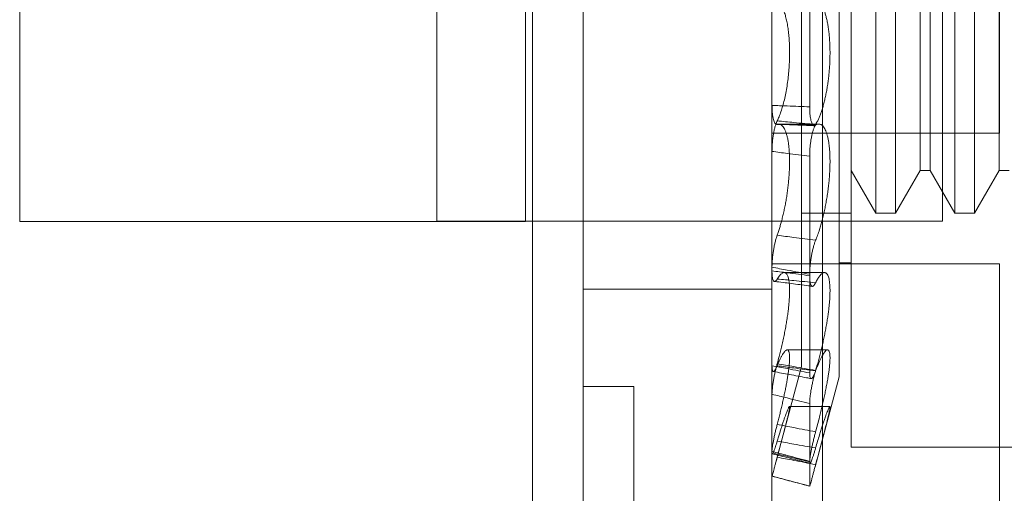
# Model space of a CAD drawing. Header units: inches. Extents: x 1 to 109, y 1 to 85.
# Tile 594 of 656: x 88.237 to 88.561, y 25.492 to 25.648. Entities that reach past the tile are written whole.
import ezdxf

# ---------------------------------------------------------------- set-up
doc = ezdxf.new("R2010")
doc.units = ezdxf.units.IN
doc.header["$MEASUREMENT"] = 0

msp = doc.modelspace()

# ---------------------------------------------------------------- linework, layer by layer
at = {"color": 7, "linetype": 'Continuous', "lineweight": 15, "ltscale": 5}
for p, q in [((88.42232, 30.16336), (88.42232, 19.76336)), ((88.48457, 30.16336), (88.48457, 19.76336)), ((88.50124, 30.16336), (88.50124, 19.76336)), ((88.40566, 19.76336), (88.40566, 28.96502)), ((88.42232, 28.96502), (88.42232, 19.76336)), ((88.48457, 28.96502), (88.48457, 19.76336)), ((88.42232, 26.09477), (88.42232, 21.09477)), ((88.48457, 25.87061), (88.48457, 25.61103)), ((88.48457, 25.87061), (88.48457, 25.61103)), ((88.48457, 25.87061), (88.48457, 25.61103)), ((88.55957, 25.61061), (88.55957, 25.87018)), ((88.55957, 25.61061), (88.55957, 25.87018)), ((88.55957, 25.61061), (88.55957, 25.87018)), ((88.50671, 25.53033), (88.50671, 25.79638)), ((88.49429, 25.53366), (88.49429, 25.79305)), ((88.42232, 25.76752), (88.42232, 25.55961)), ((88.48457, 25.55919), (88.48457, 25.7671)), ((88.50671, 25.56786), (88.50671, 25.75885)), ((88.51062, 25.75885), (88.51062, 25.56786)), ((88.23664, 25.74811), (88.23664, 25.58144)), ((88.37414, 25.58161), (88.37414, 25.74827)), ((88.40331, 25.58144), (88.40331, 25.74811)), ((88.54081, 25.74827), (88.54081, 25.58161)), ((88.49429, 25.58419), (88.49429, 25.74252)), ((88.51062, 25.58419), (88.51062, 25.74252)), ((88.51875, 25.58419), (88.51875, 25.74252)), ((88.52526, 25.58419), (88.52526, 25.74252)), ((88.5448, 25.58419), (88.5448, 25.74252)), ((88.55131, 25.58419), (88.55131, 25.74252)), ((88.51062, 25.59829), (88.51062, 25.72842)), ((88.5334, 25.59829), (88.5334, 25.72842)), ((88.53666, 25.59829), (88.53666, 25.72842)), ((88.55944, 25.59829), (88.55944, 25.72842)), ((88.48457, 25.61968), (88.48457, 25.66411)), ((88.497, 25.61923), (88.497, 25.66368)), ((88.51062, 25.50711), (88.51062, 25.66336)), ((88.50006, 25.61357), (88.48674, 25.61357)), ((88.48457, 25.61061), (88.55957, 25.61061)), ((88.48457, 25.61061), (88.55957, 25.61061)), ((88.48457, 25.61061), (88.55957, 25.61061)), ((88.48457, 25.60459), (88.48457, 25.56521)), ((88.497, 25.603), (88.497, 25.5636)), ((88.51062, 25.59828), (88.51875, 25.58419)), ((88.52526, 25.58419), (88.5334, 25.59828)), ((88.5334, 25.59828), (88.53666, 25.59828)), ((88.53666, 25.59828), (88.5448, 25.58419)), ((88.55131, 25.58419), (88.55944, 25.59828)), ((88.55944, 25.59828), (88.5627, 25.59828)), ((88.49429, 25.58419), (88.51062, 25.58419)), ((88.51875, 25.58419), (88.52526, 25.58419)), ((88.5448, 25.58419), (88.55131, 25.58419)), ((88.23664, 25.58144), (88.40331, 25.58144)), ((88.54081, 25.58161), (88.37414, 25.58161)), ((88.55957, 25.56752), (88.48457, 25.56752)), ((88.55957, 25.56752), (88.48457, 25.56752)), ((88.48457, 25.56752), (88.48457, 25.30961)), ((88.48457, 25.56752), (88.48457, 25.30961)), ((88.50671, 25.56786), (88.51062, 25.56786)), ((88.55957, 25.56752), (88.55957, 25.30961)), ((88.55957, 25.56752), (88.55957, 25.30961)), ((88.48457, 25.53392), (88.48457, 25.56643)), ((88.5019, 25.56464), (88.48858, 25.56464)), ((88.497, 25.5316), (88.497, 25.56412)), ((88.42232, 25.55919), (88.48457, 25.55919)), ((88.50289, 25.53918), (88.48957, 25.53918)), ((88.48586, 25.5022), (88.49429, 25.53366)), ((88.49876, 25.50067), (88.50671, 25.53033)), ((88.43899, 25.52711), (88.42232, 25.52711)), ((88.43899, 25.52711), (88.42232, 25.52711)), ((88.42232, 25.52711), (88.42232, 25.34961)), ((88.42232, 25.52711), (88.42232, 25.34961)), ((88.43899, 25.52711), (88.43899, 25.34961)), ((88.43899, 25.52711), (88.43899, 25.34961)), ((88.48457, 25.52459), (88.48457, 25.5053)), ((88.497, 25.52157), (88.497, 25.50227)), ((88.50363, 25.52049), (88.49032, 25.52049)), ((88.48457, 25.4976), (88.48457, 25.50577)), ((88.60351, 25.50711), (88.51062, 25.50711)), ((88.497, 25.4943), (88.497, 25.50247))]:
    msp.add_line(p, q, dxfattribs=at)
for points, knots in [([(88.49896, 25.65473), (88.49917, 25.65465), (88.49961, 25.65448), (88.50019, 25.65394), (88.5007, 25.65326), (88.50114, 25.65248), (88.50157, 25.65155), (88.50197, 25.65048), (88.50232, 25.64929), (88.50265, 25.64799), (88.50294, 25.64655), (88.50318, 25.64503), (88.50337, 25.64346), (88.50352, 25.64183), (88.50363, 25.64012), (88.50369, 25.63837), (88.5037, 25.63663), (88.50366, 25.63489), (88.50359, 25.63312), (88.50347, 25.63135), (88.50331, 25.62962), (88.50311, 25.62793), (88.50287, 25.62625), (88.5026, 25.62461), (88.50229, 25.62304), (88.50196, 25.62152), (88.50159, 25.62007), (88.50119, 25.61869), (88.50077, 25.61741), (88.50033, 25.61622), (88.49987, 25.61514), (88.49941, 25.61421), (88.4991, 25.6137), (88.49896, 25.61345)], [0, 0, 0, 0, 0.043472, 0.087476, 0.120369, 0.153262, 0.187147, 0.221032, 0.253273, 0.285514, 0.318771, 0.352028, 0.382967, 0.413906, 0.44581, 0.477715, 0.507583, 0.537451, 0.568201, 0.598952, 0.628616, 0.658281, 0.688768, 0.719257, 0.749646, 0.780036, 0.811242, 0.842449, 0.874052, 0.905656, 0.938117, 0.970579, 1, 1, 1, 1]), ([(88.48629, 25.61462), (88.4865, 25.61506), (88.48693, 25.61597), (88.48754, 25.61762), (88.48812, 25.61949), (88.48866, 25.62155), (88.48913, 25.62375), (88.48954, 25.62608), (88.48987, 25.62847), (88.49012, 25.63091), (88.49029, 25.63334), (88.49038, 25.63574), (88.49038, 25.63809), (88.49031, 25.64035), (88.49016, 25.64251), (88.48993, 25.64456), (88.48964, 25.64646), (88.48929, 25.64822), (88.48887, 25.6498), (88.4884, 25.6512), (88.4879, 25.65236), (88.48738, 25.65327), (88.48685, 25.65398), (88.48648, 25.65427), (88.48629, 25.65442)], [0, 0, 0, 0, 0.047482, 0.096239, 0.145153, 0.193901, 0.241722, 0.289704, 0.337515, 0.383397, 0.429434, 0.475311, 0.519567, 0.563967, 0.608226, 0.65214, 0.696192, 0.740114, 0.785082, 0.830186, 0.875162, 0.916741, 0.958418, 1, 1, 1, 1]), ([(88.497, 25.61923), (88.49454, 25.61935), (88.49039, 25.61954), (88.48625, 25.61964), (88.48457, 25.61968)], [0, 0, 0, 0, 0.594086, 1, 1, 1, 1]), ([(88.48457, 25.61968), (88.48458, 25.61924), (88.48459, 25.61835), (88.48468, 25.61712), (88.48482, 25.61602), (88.48502, 25.61509), (88.48526, 25.61434), (88.48554, 25.61382), (88.48586, 25.61351), (88.48612, 25.61346), (88.48627, 25.6135), (88.48629, 25.6135)], [0, 0, 0, 0, 0.11963, 0.242729, 0.362359, 0.485459, 0.605062, 0.728141, 0.847591, 0.970517, 1, 1, 1, 1]), ([(88.49896, 25.61316), (88.49884, 25.6131), (88.4986, 25.61297), (88.49826, 25.61307), (88.49794, 25.61339), (88.49766, 25.61394), (88.49742, 25.6147), (88.49723, 25.61565), (88.49709, 25.61676), (88.49701, 25.61796), (88.497, 25.61882), (88.497, 25.61923)], [0, 0, 0, 0, 0.112064, 0.224129, 0.336192, 0.448254, 0.56035, 0.672445, 0.784577, 0.89671, 1, 1, 1, 1]), ([(88.48457, 25.60459), (88.48458, 25.60504), (88.48459, 25.60593), (88.48468, 25.60734), (88.48482, 25.60874), (88.48502, 25.61011), (88.48526, 25.6114), (88.48555, 25.61258), (88.48586, 25.61361), (88.48612, 25.61426), (88.48627, 25.61456), (88.48629, 25.61462)], [0, 0, 0, 0, 0.121364, 0.242729, 0.364094, 0.485459, 0.6068, 0.72814, 0.849328, 0.970516, 1, 1, 1, 1]), ([(88.48612, 25.61348), (88.48637, 25.61347), (88.48846, 25.61343), (88.49244, 25.6133), (88.49633, 25.61313), (88.49838, 25.61303), (88.49853, 25.61302)], [0, 0, 0, 0, 0.060138, 0.505906, 0.962338, 1, 1, 1, 1]), ([(88.48629, 25.61462), (88.48812, 25.61443), (88.49234, 25.61401), (88.49656, 25.61366), (88.49896, 25.61345)], [0, 0, 0, 0, 0.432614, 1, 1, 1, 1]), ([(88.48629, 25.6135), (88.48651, 25.61354), (88.48688, 25.61361), (88.48738, 25.61345), (88.48783, 25.61315), (88.48826, 25.61268), (88.48865, 25.61205), (88.48901, 25.61128), (88.48933, 25.61037), (88.48962, 25.6093), (88.48986, 25.60812), (88.49006, 25.60684), (88.49021, 25.60547), (88.49032, 25.60399), (88.49037, 25.60244), (88.49038, 25.60085), (88.49035, 25.59922), (88.49027, 25.59753), (88.49015, 25.59581), (88.48999, 25.59408), (88.4898, 25.59236), (88.48956, 25.59061), (88.48929, 25.58887), (88.48898, 25.58715), (88.48864, 25.58546), (88.48828, 25.5838), (88.48789, 25.58224), (88.48751, 25.58078), (88.48712, 25.57944), (88.48671, 25.57816), (88.48643, 25.57736), (88.48629, 25.57696)], [0, 0, 0, 0, 0.047744, 0.083678, 0.119866, 0.15687, 0.194162, 0.229379, 0.264854, 0.301165, 0.337774, 0.371568, 0.405611, 0.440449, 0.475566, 0.508195, 0.541055, 0.574642, 0.608478, 0.640891, 0.673522, 0.706831, 0.740369, 0.773577, 0.807002, 0.8411, 0.875426, 0.906243, 0.937344, 0.968445, 1, 1, 1, 1]), ([(88.48629, 25.6135), (88.48812, 25.61347), (88.49234, 25.61339), (88.49656, 25.61325), (88.49896, 25.61316)], [0, 0, 0, 0, 0.432614, 1, 1, 1, 1]), ([(88.49896, 25.61345), (88.49884, 25.61324), (88.4986, 25.61282), (88.49826, 25.61193), (88.49794, 25.61089), (88.49766, 25.6097), (88.49742, 25.6084), (88.49723, 25.60703), (88.49709, 25.60563), (88.49701, 25.60426), (88.497, 25.60341), (88.497, 25.603)], [0, 0, 0, 0, 0.112064, 0.224129, 0.336192, 0.448254, 0.56035, 0.672445, 0.784577, 0.89671, 1, 1, 1, 1]), ([(88.49896, 25.57528), (88.49917, 25.57582), (88.49961, 25.57691), (88.50019, 25.57864), (88.5007, 25.58034), (88.50114, 25.58197), (88.50157, 25.5837), (88.50196, 25.58549), (88.50232, 25.58731), (88.50265, 25.58915), (88.50294, 25.59104), (88.50318, 25.59291), (88.50337, 25.59474), (88.50352, 25.59653), (88.50363, 25.59831), (88.50369, 25.60002), (88.5037, 25.60165), (88.50366, 25.60318), (88.50359, 25.60466), (88.50347, 25.60604), (88.50331, 25.60732), (88.50311, 25.60849), (88.50287, 25.60956), (88.5026, 25.61051), (88.50229, 25.61135), (88.50196, 25.61206), (88.50159, 25.61265), (88.5012, 25.6131), (88.50078, 25.61341), (88.50033, 25.61357), (88.49987, 25.61359), (88.49941, 25.61346), (88.4991, 25.61326), (88.49896, 25.61316)], [0, 0, 0, 0, 0.043425, 0.08738, 0.120158, 0.153167, 0.186921, 0.220938, 0.253061, 0.285421, 0.318544, 0.351937, 0.382764, 0.413817, 0.445595, 0.477628, 0.507501, 0.537587, 0.568003, 0.598867, 0.628534, 0.658556, 0.688579, 0.719171, 0.74956, 0.779949, 0.811051, 0.842361, 0.873859, 0.905566, 0.937917, 0.970487, 1, 1, 1, 1]), ([(88.497, 25.603), (88.49454, 25.60329), (88.49039, 25.60377), (88.48625, 25.60435), (88.48457, 25.60459)], [0, 0, 0, 0, 0.5940859, 1, 1, 1, 1]), ([(88.48629, 25.57696), (88.48618, 25.57662), (88.48594, 25.57593), (88.48562, 25.57472), (88.48533, 25.57342), (88.48508, 25.57205), (88.48487, 25.57065), (88.48471, 25.56927), (88.48461, 25.56794), (88.48458, 25.56701), (88.48457, 25.56652), (88.48457, 25.56643)], [0, 0, 0, 0, 0.121008, 0.242017, 0.363017, 0.484019, 0.605167, 0.726315, 0.847634, 0.968952, 1, 1, 1, 1]), ([(88.49896, 25.57528), (88.49656, 25.57558), (88.49234, 25.57612), (88.48812, 25.57671), (88.48629, 25.57696)], [0, 0, 0, 0, 0.567386, 1, 1, 1, 1]), ([(88.497, 25.56412), (88.497, 25.56452), (88.49701, 25.5653), (88.4971, 25.56662), (88.49725, 25.56799), (88.49744, 25.56938), (88.49768, 25.57076), (88.49797, 25.57209), (88.49828, 25.57332), (88.49862, 25.57441), (88.49885, 25.575), (88.49896, 25.57528)], [0, 0, 0, 0, 0.1121312, 0.2242626, 0.3363933, 0.4485241, 0.5606628, 0.6728013, 0.7849196, 0.8970377, 1, 1, 1, 1]), ([(88.48457, 25.56643), (88.48625, 25.5661), (88.49039, 25.56529), (88.49454, 25.56456), (88.497, 25.56412)], [0, 0, 0, 0, 0.405914, 1, 1, 1, 1]), ([(88.48457, 25.56521), (88.48625, 25.56501), (88.49039, 25.56451), (88.49454, 25.56394), (88.497, 25.5636)], [0, 0, 0, 0, 0.4059141, 1, 1, 1, 1]), ([(88.48629, 25.56251), (88.48618, 25.56234), (88.48594, 25.56198), (88.48562, 25.56174), (88.48533, 25.56171), (88.48508, 25.56192), (88.48487, 25.56237), (88.48471, 25.56302), (88.48461, 25.56387), (88.48458, 25.56464), (88.48457, 25.56511), (88.48457, 25.56521)], [0, 0, 0, 0, 0.121008, 0.2420168, 0.3630175, 0.4840191, 0.6051665, 0.7263145, 0.8476335, 0.9689524, 1, 1, 1, 1]), ([(88.48629, 25.53464), (88.48651, 25.53541), (88.48688, 25.53675), (88.48738, 25.53875), (88.48783, 25.54061), (88.48826, 25.54252), (88.48865, 25.54441), (88.48901, 25.54628), (88.48933, 25.54811), (88.48962, 25.54994), (88.48986, 25.55168), (88.49006, 25.55333), (88.49021, 25.55489), (88.49032, 25.55638), (88.49037, 25.55776), (88.49038, 25.55901), (88.49035, 25.56014), (88.49027, 25.56117), (88.49015, 25.56207), (88.48999, 25.56283), (88.4898, 25.56346), (88.48956, 25.56397), (88.48929, 25.56434), (88.48898, 25.56457), (88.48864, 25.56467), (88.48828, 25.56462), (88.48789, 25.56443), (88.48751, 25.56412), (88.48712, 25.5637), (88.48671, 25.56318), (88.48643, 25.56273), (88.48629, 25.56251)], [0, 0, 0, 0, 0.0477213, 0.0836548, 0.1198429, 0.1568471, 0.1941395, 0.229356, 0.2648316, 0.3011433, 0.337752, 0.3715466, 0.4055896, 0.4404277, 0.475545, 0.5081742, 0.5410344, 0.5746213, 0.6084579, 0.64087, 0.6735009, 0.7068101, 0.7403486, 0.7735556, 0.8069807, 0.8410791, 0.8754043, 0.9062265, 0.9373327, 0.9684392, 1, 1, 1, 1]), ([(88.49896, 25.56132), (88.49917, 25.56173), (88.49961, 25.56256), (88.50019, 25.56341), (88.5007, 25.564), (88.50114, 25.56439), (88.50157, 25.56461), (88.50196, 25.56467), (88.50232, 25.56456), (88.50265, 25.5643), (88.50294, 25.56386), (88.50318, 25.56328), (88.50337, 25.56256), (88.50352, 25.56171), (88.50363, 25.56072), (88.50369, 25.55961), (88.5037, 25.5584), (88.50366, 25.55712), (88.50359, 25.55573), (88.50347, 25.55427), (88.50331, 25.55273), (88.50311, 25.55116), (88.50287, 25.54952), (88.5026, 25.54784), (88.50229, 25.54612), (88.50196, 25.54438), (88.50159, 25.54262), (88.50119, 25.54084), (88.50078, 25.53907), (88.50033, 25.53731), (88.49987, 25.53558), (88.49941, 25.53394), (88.4991, 25.53291), (88.49896, 25.53242)], [0, 0, 0, 0, 0.043456, 0.087443, 0.12022, 0.15323, 0.186983, 0.221, 0.253123, 0.285482, 0.318604, 0.351997, 0.382823, 0.413875, 0.445653, 0.477686, 0.507558, 0.537644, 0.568059, 0.598923, 0.62859, 0.658612, 0.688635, 0.719228, 0.749616, 0.780006, 0.811109, 0.842419, 0.873918, 0.905625, 0.937977, 0.970547, 1, 1, 1, 1]), ([(88.48541, 25.56174), (88.48542, 25.56173), (88.48727, 25.56152), (88.491, 25.56105), (88.49513, 25.5605), (88.49742, 25.56017), (88.49783, 25.56011)], [0, 0, 0, 0, 0.003722, 0.447151, 0.901201, 1, 1, 1, 1]), ([(88.49896, 25.56132), (88.49656, 25.56156), (88.49234, 25.56198), (88.48812, 25.56235), (88.48629, 25.56251)], [0, 0, 0, 0, 0.567386, 1, 1, 1, 1]), ([(88.497, 25.5636), (88.497, 25.56324), (88.49701, 25.5625), (88.4971, 25.56161), (88.49724, 25.5609), (88.49744, 25.5604), (88.49768, 25.56012), (88.49796, 25.56008), (88.49828, 25.56028), (88.49862, 25.56068), (88.49885, 25.56111), (88.49896, 25.56132)], [0, 0, 0, 0, 0.110529, 0.224264, 0.334793, 0.448526, 0.559062, 0.672805, 0.78332, 0.897042, 1, 1, 1, 1]), ([(88.48629, 25.53396), (88.48651, 25.53447), (88.48688, 25.53537), (88.48738, 25.53644), (88.48783, 25.53729), (88.48825, 25.538), (88.48865, 25.53854), (88.48901, 25.53893), (88.48933, 25.53915), (88.48962, 25.53921), (88.48986, 25.5391), (88.49006, 25.53884), (88.49021, 25.53844), (88.49032, 25.53788), (88.49037, 25.53718), (88.49038, 25.53637), (88.49035, 25.53544), (88.49027, 25.53438), (88.49015, 25.53321), (88.48999, 25.53196), (88.4898, 25.53063), (88.48956, 25.52919), (88.48929, 25.52768), (88.48898, 25.52611), (88.48864, 25.52447), (88.48828, 25.52278), (88.4879, 25.5211), (88.48751, 25.51945), (88.48712, 25.51785), (88.48671, 25.51624), (88.48643, 25.51518), (88.48629, 25.51464)], [0, 0, 0, 0, 0.047663, 0.083597, 0.119785, 0.156789, 0.194082, 0.229299, 0.264775, 0.301087, 0.337697, 0.371492, 0.405535, 0.440374, 0.475492, 0.508121, 0.540982, 0.574569, 0.608406, 0.640818, 0.673449, 0.706758, 0.740296, 0.773503, 0.806927, 0.841025, 0.87535, 0.906185, 0.937305, 0.968425, 1, 1, 1, 1]), ([(88.49896, 25.51221), (88.49917, 25.51301), (88.49961, 25.51461), (88.50019, 25.51687), (88.5007, 25.51894), (88.50114, 25.52081), (88.50157, 25.52268), (88.50197, 25.52451), (88.50232, 25.52625), (88.50265, 25.52793), (88.50294, 25.52955), (88.50318, 25.53107), (88.50337, 25.53245), (88.50352, 25.53371), (88.50363, 25.53488), (88.50369, 25.5359), (88.5037, 25.53679), (88.50366, 25.53753), (88.50359, 25.53814), (88.50347, 25.53862), (88.50331, 25.53895), (88.50311, 25.53915), (88.50287, 25.5392), (88.50255, 25.53911), (88.50213, 25.53876), (88.50165, 25.53813), (88.50119, 25.53738), (88.50077, 25.5366), (88.50033, 25.53568), (88.49987, 25.53462), (88.49941, 25.53347), (88.4991, 25.53264), (88.49896, 25.53224)], [0, 0, 0, 0, 0.0434694, 0.0874708, 0.1202488, 0.1532589, 0.1870135, 0.221031, 0.2531548, 0.285515, 0.3186377, 0.3520315, 0.3828583, 0.4139116, 0.4456901, 0.4777234, 0.5075969, 0.5376834, 0.568099, 0.5989641, 0.6286326, 0.6585026, 0.6886797, 0.719273, 0.7651977, 0.8111257, 0.8424368, 0.8739374, 0.9056455, 0.9379983, 0.9705702, 1, 1, 1, 1]), ([(88.48457, 25.52459), (88.48458, 25.52487), (88.48459, 25.52542), (88.48468, 25.52647), (88.48482, 25.52765), (88.48502, 25.52893), (88.48526, 25.53028), (88.48555, 25.53166), (88.48586, 25.53303), (88.48612, 25.53402), (88.48627, 25.53454), (88.48629, 25.53464)], [0, 0, 0, 0, 0.121364, 0.242729, 0.364094, 0.485459, 0.6068, 0.72814, 0.849328, 0.970516, 1, 1, 1, 1]), ([(88.48629, 25.53464), (88.48812, 25.53431), (88.49234, 25.53355), (88.49656, 25.53283), (88.49896, 25.53242)], [0, 0, 0, 0, 0.432614, 1, 1, 1, 1]), ([(88.48457, 25.53392), (88.48458, 25.53365), (88.48459, 25.5331), (88.48468, 25.53252), (88.48482, 25.53214), (88.48502, 25.532), (88.48526, 25.53209), (88.48554, 25.53241), (88.48586, 25.53296), (88.48612, 25.53352), (88.48627, 25.53389), (88.48629, 25.53396)], [0, 0, 0, 0, 0.11963, 0.242729, 0.362359, 0.485459, 0.605062, 0.728141, 0.847591, 0.970517, 1, 1, 1, 1]), ([(88.497, 25.5316), (88.49454, 25.53208), (88.49039, 25.53288), (88.48625, 25.53362), (88.48457, 25.53392)], [0, 0, 0, 0, 0.594086, 1, 1, 1, 1]), ([(88.48501, 25.53204), (88.48679, 25.53172), (88.49044, 25.53106), (88.49458, 25.53027), (88.49695, 25.52981), (88.49743, 25.52971)], [0, 0, 0, 0, 0.428716, 0.883287, 1, 1, 1, 1]), ([(88.48629, 25.53396), (88.48812, 25.53372), (88.49234, 25.53317), (88.49656, 25.53258), (88.49896, 25.53224)], [0, 0, 0, 0, 0.432614, 1, 1, 1, 1]), ([(88.49896, 25.53242), (88.49884, 25.53202), (88.4986, 25.5312), (88.49826, 25.52987), (88.49794, 25.5285), (88.49766, 25.52712), (88.49742, 25.52578), (88.49723, 25.52451), (88.49709, 25.52335), (88.49701, 25.52235), (88.497, 25.52182), (88.497, 25.52157)], [0, 0, 0, 0, 0.112064, 0.224129, 0.336192, 0.448254, 0.56035, 0.672445, 0.784577, 0.89671, 1, 1, 1, 1]), ([(88.49896, 25.53224), (88.49884, 25.53193), (88.4986, 25.53129), (88.49826, 25.53057), (88.49794, 25.53005), (88.49766, 25.52974), (88.49742, 25.52968), (88.49723, 25.52983), (88.49709, 25.53023), (88.49701, 25.53081), (88.497, 25.53135), (88.497, 25.5316)], [0, 0, 0, 0, 0.112064, 0.224129, 0.336192, 0.448254, 0.56035, 0.672445, 0.784577, 0.89671, 1, 1, 1, 1]), ([(88.497, 25.52157), (88.49454, 25.52215), (88.49039, 25.52314), (88.48625, 25.52417), (88.48457, 25.52459)], [0, 0, 0, 0, 0.5940859, 1, 1, 1, 1]), ([(88.48629, 25.50383), (88.48651, 25.50462), (88.48688, 25.50601), (88.48738, 25.50791), (88.48783, 25.50959), (88.48826, 25.5112), (88.48865, 25.51271), (88.48901, 25.5141), (88.48933, 25.51537), (88.48962, 25.51653), (88.48986, 25.51755), (88.49006, 25.51841), (88.49021, 25.51912), (88.49032, 25.51969), (88.49037, 25.52012), (88.49038, 25.52038), (88.49035, 25.52051), (88.49027, 25.52049), (88.49015, 25.52032), (88.48999, 25.52002), (88.4898, 25.51959), (88.48956, 25.51901), (88.48929, 25.51831), (88.48898, 25.51748), (88.48864, 25.51653), (88.48828, 25.51545), (88.48789, 25.51429), (88.48751, 25.51308), (88.48712, 25.51184), (88.48671, 25.51052), (88.48643, 25.50959), (88.48629, 25.50912)], [0, 0, 0, 0, 0.047751, 0.083684, 0.119872, 0.156876, 0.194169, 0.229385, 0.26486, 0.301172, 0.33778, 0.371574, 0.405617, 0.440455, 0.475572, 0.508201, 0.541061, 0.574648, 0.608484, 0.640896, 0.673527, 0.706837, 0.740375, 0.773582, 0.807008, 0.841106, 0.875432, 0.906247, 0.937347, 0.968446, 1, 1, 1, 1]), ([(88.49896, 25.50688), (88.49917, 25.50763), (88.49961, 25.50912), (88.50018, 25.51104), (88.50069, 25.51269), (88.50114, 25.51408), (88.50157, 25.51538), (88.50196, 25.51654), (88.50232, 25.51756), (88.50264, 25.51843), (88.50293, 25.51917), (88.50318, 25.51974), (88.50337, 25.52015), (88.50352, 25.52041), (88.50363, 25.52052), (88.50369, 25.52047), (88.5037, 25.52027), (88.50367, 25.51994), (88.50359, 25.51946), (88.50347, 25.51885), (88.50331, 25.51811), (88.50311, 25.51726), (88.50287, 25.51628), (88.50256, 25.515), (88.50213, 25.51336), (88.50166, 25.51153), (88.5012, 25.50979), (88.50078, 25.50822), (88.50034, 25.50656), (88.49988, 25.50484), (88.49941, 25.50311), (88.4991, 25.50195), (88.49896, 25.5014)], [0, 0, 0, 0, 0.043312, 0.0871501, 0.1199295, 0.152941, 0.186697, 0.2207159, 0.2528424, 0.2852053, 0.3183308, 0.3517273, 0.3825572, 0.4136137, 0.4453955, 0.4774321, 0.5073073, 0.5373955, 0.5678129, 0.5986799, 0.6283476, 0.6582169, 0.6883933, 0.718986, 0.7649068, 0.8108311, 0.8421396, 0.8736373, 0.9053424, 0.9376921, 0.9702608, 1, 1, 1, 1]), ([(88.48629, 25.51464), (88.48618, 25.51419), (88.48594, 25.51328), (88.48562, 25.51192), (88.48533, 25.5106), (88.48508, 25.50936), (88.48487, 25.50824), (88.48471, 25.50726), (88.48461, 25.50646), (88.48458, 25.506), (88.48457, 25.50581), (88.48457, 25.50577)], [0, 0, 0, 0, 0.121008, 0.242017, 0.363017, 0.484019, 0.605167, 0.726315, 0.847634, 0.968952, 1, 1, 1, 1]), ([(88.49896, 25.51221), (88.49656, 25.51267), (88.49234, 25.51346), (88.48812, 25.51428), (88.48629, 25.51464)], [0, 0, 0, 0, 0.5673864, 1, 1, 1, 1]), ([(88.497, 25.50247), (88.497, 25.50264), (88.49701, 25.50297), (88.4971, 25.50373), (88.49725, 25.50466), (88.49744, 25.50575), (88.49768, 25.50696), (88.49797, 25.50826), (88.49828, 25.50962), (88.49862, 25.51095), (88.49885, 25.51181), (88.49896, 25.51221)], [0, 0, 0, 0, 0.112131, 0.224263, 0.336393, 0.448524, 0.560663, 0.672801, 0.78492, 0.897038, 1, 1, 1, 1]), ([(88.48629, 25.50912), (88.48618, 25.50873), (88.48594, 25.50795), (88.48562, 25.50696), (88.48533, 25.50613), (88.48508, 25.50549), (88.48487, 25.50507), (88.48471, 25.50487), (88.48461, 25.50491), (88.48458, 25.5051), (88.48457, 25.50527), (88.48457, 25.5053)], [0, 0, 0, 0, 0.121008, 0.2420168, 0.3630175, 0.4840191, 0.6051665, 0.7263145, 0.8476335, 0.9689524, 1, 1, 1, 1]), ([(88.49896, 25.50688), (88.49656, 25.50731), (88.49234, 25.50807), (88.48812, 25.5088), (88.48629, 25.50912)], [0, 0, 0, 0, 0.567386, 1, 1, 1, 1]), ([(88.48457, 25.50577), (88.48625, 25.50532), (88.49039, 25.5042), (88.49454, 25.50311), (88.497, 25.50247)], [0, 0, 0, 0, 0.405914, 1, 1, 1, 1]), ([(88.48457, 25.5053), (88.48625, 25.5049), (88.49039, 25.5039), (88.49454, 25.50288), (88.497, 25.50227)], [0, 0, 0, 0, 0.4059141, 1, 1, 1, 1]), ([(88.497, 25.50227), (88.497, 25.50215), (88.49701, 25.5019), (88.4971, 25.50182), (88.49724, 25.50195), (88.49744, 25.50231), (88.49768, 25.50289), (88.49796, 25.50367), (88.49828, 25.50463), (88.49862, 25.5057), (88.49885, 25.5065), (88.49896, 25.50688)], [0, 0, 0, 0, 0.110529, 0.224264, 0.334793, 0.448526, 0.559062, 0.672805, 0.78332, 0.897042, 1, 1, 1, 1]), ([(88.48457, 25.4976), (88.48458, 25.4976), (88.48459, 25.4976), (88.48468, 25.49789), (88.48482, 25.49838), (88.48502, 25.49909), (88.48526, 25.49998), (88.48554, 25.50103), (88.48586, 25.50222), (88.48612, 25.50317), (88.48627, 25.50373), (88.48629, 25.50383)], [0, 0, 0, 0, 0.1196299, 0.242729, 0.3623589, 0.4854592, 0.6050617, 0.728141, 0.8475912, 0.970517, 1, 1, 1, 1]), ([(88.48467, 25.5049), (88.48648, 25.50446), (88.4902, 25.50356), (88.49434, 25.50254), (88.49666, 25.50196), (88.49709, 25.50186)], [0, 0, 0, 0, 0.439037, 0.897066, 1, 1, 1, 1]), ([(88.48629, 25.50383), (88.48812, 25.50348), (88.49234, 25.50268), (88.49656, 25.50186), (88.49896, 25.5014)], [0, 0, 0, 0, 0.432614, 1, 1, 1, 1]), ([(88.49896, 25.5014), (88.49884, 25.50096), (88.4986, 25.50007), (88.49826, 25.4988), (88.49794, 25.49763), (88.49766, 25.49659), (88.49742, 25.49571), (88.49723, 25.49503), (88.4971, 25.49455), (88.49701, 25.49429), (88.497, 25.4943), (88.497, 25.4943)], [0, 0, 0, 0, 0.110463, 0.22413, 0.334593, 0.448257, 0.558752, 0.672449, 0.782979, 0.896714, 1, 1, 1, 1]), ([(88.497, 25.4943), (88.49454, 25.49496), (88.49039, 25.49606), (88.48625, 25.49716), (88.48457, 25.4976)], [0, 0, 0, 0, 0.594086, 1, 1, 1, 1]), ([(88.48458, 25.49759), (88.48458, 25.49759), (88.48644, 25.4971), (88.49022, 25.49609), (88.49436, 25.49499), (88.49663, 25.49439), (88.497, 25.49429)], [0, 0, 0, 0, 0.000507, 0.450769, 0.911756, 1, 1, 1, 1])]:
    msp.add_open_spline(points, degree=3, knots=knots, dxfattribs=at)

doc.saveas('drawing.dxf')
